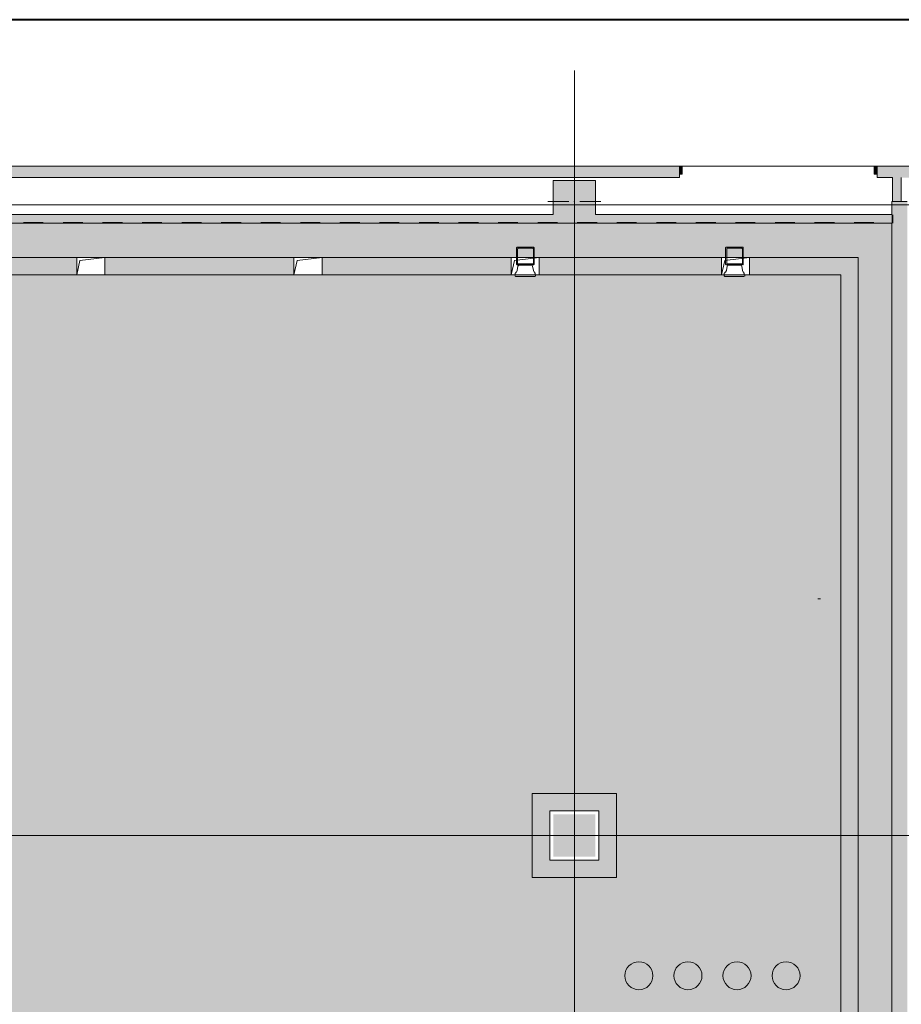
# Model space of a CAD drawing. Header units: millimetres. Extents: x 0 to 1184, y 0 to 836.
# Tile 279 of 280: x 902 to 1028, y 695 to 836. Entities that reach past the tile are written whole.
import ezdxf
from ezdxf.xclip import XClip

# ---------------------------------------------------------------- set-up
doc = ezdxf.new("R2010")
doc.units = ezdxf.units.MM
doc.header["$MEASUREMENT"] = 0
doc.header["$XCLIPFRAME"] = 0
for name, pattern in [('Wipeout_Contour', [1000, 0, -1000]), ('Штрих-Штриховая', [10.936111, 5.291667, -2.116667, 1.411111, -2.116667]), ('Штриховая', [5.644444, 2.822222, -2.822222])]:
    doc.linetypes.add(name, pattern=pattern)
for name, color, linetype in [('Интерьер - Мебель', 7, 'Continuous'), ('Конструктив - ГКЛ', 7, 'Continuous'), ('Конструктив - Колонны', 7, 'Continuous'), ('Конструктив - стены бассейнов жб нов', 7, 'Continuous'), ('Конструктив - Стены Блок 200 нов', 7, 'Continuous'), ('Конструктив - Стены наружние фасад', 7, 'Continuous'), ('Элемент Модели - Зона', 7, 'Continuous'), ('Элемент Модели - Оси', 7, 'Continuous')]:
    doc.layers.add(name, color=color, linetype=linetype)

# ---------------------------------------------------------------- blocks, each defined once
blk = doc.blocks.new('Чертеж_4_4', base_point=(-278.48, 89.56))
at = {"layer": 'Конструктив - ГКЛ', "linetype": 'Continuous', "lineweight": 0, "true_color": 0x000000}
for points in [[(1026.9, 813.46), (1026.9, 810.06), (1027.02, 810.06), (1027.02, 813.46)], [(1028.02, 810.06), (1028.02, 813.46), (1027.02, 813.46), (1027.02, 810.06)], [(1028.15, 810.06), (1028.15, 813.46), (1028.02, 813.46), (1028.02, 810.06)]]:
    blk.add_hatch(color=18, dxfattribs=at).paths.add_polyline_path(points)
at = {"layer": 'Конструктив - ГКЛ', "linetype": 'Continuous', "lineweight": 0, "true_color": 0x555555}
for points in [[(894.52, 808.06), (978.52, 808.06), (978.52, 808.19), (894.52, 808.19)], [(984.52, 808.06), (1026.82, 808.06), (1026.82, 808.19), (984.52, 808.19)], [(1027.02, 808.06), (1027.02, 808.19), (1026.82, 808.19), (1026.82, 808.06)], [(1026.77, 807.06), (621.02, 807.06), (621.02, 806.94), (1026.77, 806.94)], [(894.52, 808.06), (894.52, 807.06), (978.52, 807.06), (978.52, 808.06)], [(984.52, 808.06), (984.52, 807.06), (1026.82, 807.06), (1026.82, 808.06)], [(1027.02, 807.06), (1027.02, 808.06), (1026.82, 808.06), (1026.82, 807.06)], [(1027.02, 806.94), (1027.02, 807.06), (1026.82, 807.06), (1026.82, 806.94)]]:
    blk.add_hatch(color=251, dxfattribs=at).paths.add_polyline_path(points)
at = {"layer": 'Конструктив - Колонны', "linetype": 'Continuous', "lineweight": 0, "true_color": 0x000000}
for points in [[(978.52, 808.19), (984.52, 808.19), (984.52, 813.06), (978.52, 813.06)], [(978.52, 808.19), (978.52, 808.06), (984.52, 808.06), (984.52, 808.19)], [(978.52, 808.06), (978.52, 807.06), (984.52, 807.06), (984.52, 808.06)], [(984.52, 722.56), (978.52, 722.56), (978.52, 716.56), (984.52, 716.56)]]:
    blk.add_hatch(color=18, dxfattribs=at).paths.add_polyline_path(points)
at = {"layer": 'Конструктив - стены бассейнов жб нов', "linetype": 'Continuous', "lineweight": 0, "true_color": 0x606060}
for points in [[(883.52, 799.56), (910.52, 799.56), (910.52, 802.06), (883.52, 802.06)], [(914.52, 799.56), (941.52, 799.56), (941.52, 802.06), (914.52, 802.06)], [(972.52, 802.06), (945.52, 802.06), (945.52, 799.56), (972.52, 799.56)], [(1002.52, 802.06), (976.52, 802.06), (976.52, 799.56), (1002.52, 799.56)], [(1019.52, 802.06), (1006.52, 802.06), (1006.52, 799.56), (1019.52, 799.56)], [(1019.52, 799.56), (1022.02, 799.56), (1022.02, 802.06)], [(1022.02, 802.06), (1019.52, 802.06), (1019.52, 799.56)], [(1019.52, 799.56), (1019.52, 692.31), (1022.02, 692.31), (1022.02, 799.56)], [(975.52, 723.06), (978.02, 723.06), (975.52, 725.56)], [(975.52, 725.56), (978.02, 723.06), (978.02, 725.56)], [(985.02, 725.56), (978.02, 725.56), (978.02, 723.06), (985.02, 723.06)], [(985.02, 723.06), (987.52, 723.06), (987.52, 725.56)], [(985.02, 725.56), (985.02, 723.06), (987.52, 725.56)], [(975.52, 723.06), (975.52, 716.06), (978.02, 716.06), (978.02, 723.06)], [(987.52, 716.06), (987.52, 723.06), (985.02, 723.06), (985.02, 716.06)], [(978.02, 716.06), (975.52, 713.56), (978.02, 713.56)], [(978.02, 716.06), (975.52, 716.06), (975.52, 713.56)], [(978.02, 713.56), (985.02, 713.56), (985.02, 716.06), (978.02, 716.06)], [(985.02, 716.06), (985.02, 713.56), (987.52, 713.56)], [(987.52, 716.06), (985.02, 716.06), (987.52, 713.56)]]:
    blk.add_hatch(color=251, dxfattribs=at).paths.add_polyline_path(points)
at = {"layer": 'Конструктив - Стены Блок 200 нов', "linetype": 'Continuous', "lineweight": 0, "true_color": 0x000000}
for points in [[(1027.02, 808.19), (1027.02, 810.06), (1026.82, 810.06), (1026.82, 808.19)], [(1029.02, 718.56), (1029.02, 810.06), (1027.02, 810.06), (1027.02, 718.56)], [(1027.02, 626.56), (1027.02, 806.94), (1026.82, 806.94), (1026.82, 626.56)], [(1029.02, 716.56), (1029.02, 718.56), (1027.02, 718.56), (1027.02, 716.56)], [(1029.02, 628.56), (1029.02, 716.56), (1027.02, 716.56), (1027.02, 628.56)]]:
    blk.add_hatch(color=18, dxfattribs=at).paths.add_polyline_path(points)
at = {"layer": 'Конструктив - Стены наружние фасад', "linetype": 'Continuous', "lineweight": 0, "true_color": 0x000000}
for points in [[(655.12, 814.96), (996.52, 814.96), (996.52, 815.11), (655.12, 815.11)], [(1024.72, 814.96), (1125.77, 814.96), (1125.77, 815.11), (1024.72, 815.11)], [(655.12, 814.66), (996.52, 814.66), (996.52, 814.96), (655.12, 814.96)], [(655.12, 814.66), (655.12, 813.46), (996.52, 813.46), (996.52, 814.66)], [(1024.72, 814.66), (1125.77, 814.66), (1125.77, 814.96), (1024.72, 814.96)], [(1125.77, 814.66), (1024.72, 814.66), (1024.72, 813.46), (1125.77, 813.46)]]:
    blk.add_hatch(color=18, dxfattribs=at).paths.add_polyline_path(points)
at = {"layer": 'Конструктив - Стены наружние фасад', "linetype": 'Continuous', "lineweight": 0, "true_color": 0x7f7f7f}
for points in [[(996.52, 813.96), (996.92, 813.96), (996.92, 815.11), (996.52, 815.11)], [(1024.72, 815.11), (1024.32, 815.11), (1024.32, 813.96), (1024.72, 813.96)]]:
    blk.add_hatch(color=8, dxfattribs=at).paths.add_polyline_path(points)
at = {"layer": 'Элемент Модели - Зона', "linetype": 'Continuous', "lineweight": 0, "true_color": 0xa8d3ff}
h = blk.add_hatch(color=141, dxfattribs=at)
h.paths.add_polyline_path([(680.52, 725.56), (680.52, 631.69), (969.52, 631.69), (969.52, 676.58), (984.01, 691.06), (1026.82, 691.06), (1026.82, 807.06), (680.52, 807.06)])
h.paths.add_polyline_path([(705.52, 713.56), (705.52, 725.56), (717.52, 725.56), (717.52, 713.56)], flags=0)
h.paths.add_polyline_path([(807.52, 713.56), (795.52, 713.56), (795.52, 725.56), (807.52, 725.56)], flags=0)
h.paths.add_polyline_path([(897.52, 713.56), (885.52, 713.56), (885.52, 725.56), (897.52, 725.56)], flags=0)
h.paths.add_polyline_path([(975.52, 725.56), (987.52, 725.56), (987.52, 713.56), (975.52, 713.56)], flags=0)
at = {"layer": 'Интерьер - Мебель', "color": 7, "linetype": 'Continuous', "lineweight": 15, "flags": 128}
for points in [[(990.73, 697.54, 1), (990.73, 701.54, 1)], [(997.73, 697.54, 1), (997.73, 701.54, 1)], [(1004.73, 697.54, 1), (1004.73, 701.54, 1)], [(1011.73, 697.54, 1), (1011.73, 701.54, 1)]]:
    blk.add_lwpolyline(points, format="xyb", close=True, dxfattribs=at)
at = {"layer": 'Конструктив - ГКЛ', "color": 7, "linetype": 'Continuous', "lineweight": 15, "flags": 128}
for points in [[(1026.9, 813.46), (1026.9, 810.06)], [(1028.15, 810.06), (1028.15, 813.46)], [(1027.02, 810.06), (1026.9, 810.06)], [(1028.15, 810.06), (1028.02, 810.06)], [(978.52, 808.19), (894.52, 808.19)], [(1026.82, 808.19), (984.52, 808.19)], [(621.02, 806.94), (1026.77, 806.94)]]:
    blk.add_lwpolyline(points, dxfattribs=at)
at = {"layer": 'Конструктив - Колонны', "color": 7, "linetype": 'Continuous', "lineweight": 15}
for p, q in [((981.52, 810.86), (981.52, 813.86)), ((980.72, 810.06), (977.72, 810.06)), ((982.32, 810.06), (985.32, 810.06)), ((981.52, 809.26), (981.52, 806.26)), ((981.52, 720.36), (981.52, 723.36)), ((980.72, 719.56), (977.72, 719.56)), ((982.32, 719.56), (985.32, 719.56)), ((981.52, 718.76), (981.52, 715.76))]:
    blk.add_line(p, q, dxfattribs=at)
at = {"layer": 'Конструктив - Колонны', "color": 7, "linetype": 'Continuous', "lineweight": 15, "flags": 128}
blk.add_lwpolyline([(984.52, 808.19), (984.52, 813.06), (978.52, 813.06), (978.52, 808.19)], dxfattribs=at)
at = {"layer": 'Конструктив - Колонны', "color": 7, "linetype": 'Continuous', "lineweight": 15}
for p in [(981.52, 810.06), (981.52, 719.56)]:
    blk.add_point(p, dxfattribs=at)
at = {"layer": 'Конструктив - стены бассейнов жб нов', "color": 7, "linetype": 'Continuous', "lineweight": 15, "flags": 128}
for points in [[(910.52, 802.06), (883.52, 802.06)], [(941.52, 802.06), (914.52, 802.06)], [(972.52, 802.06), (945.52, 802.06)], [(1002.52, 802.06), (976.52, 802.06)], [(1022.02, 802.06), (1006.52, 802.06)], [(1022.02, 802.06), (1022.02, 799.56)], [(883.52, 799.56), (910.52, 799.56)], [(914.52, 799.56), (941.52, 799.56)], [(945.52, 799.56), (972.52, 799.56)], [(976.52, 799.56), (1002.52, 799.56)], [(1006.52, 799.56), (1019.52, 799.56)], [(1019.52, 799.56), (1019.52, 692.31)], [(1022.02, 692.31), (1022.02, 799.56)], [(975.52, 725.56), (975.52, 723.06)], [(987.52, 725.56), (975.52, 725.56)], [(987.52, 725.56), (987.52, 723.06)], [(975.52, 723.06), (975.52, 713.56)], [(978.02, 723.06), (985.02, 723.06)], [(978.02, 716.06), (978.02, 723.06)], [(985.02, 723.06), (985.02, 716.06)], [(987.52, 713.56), (987.52, 723.06)], [(985.02, 716.06), (978.02, 716.06)], [(975.52, 713.56), (978.02, 713.56)], [(978.02, 713.56), (985.02, 713.56)], [(987.52, 713.56), (985.02, 713.56)]]:
    blk.add_lwpolyline(points, dxfattribs=at)
at = {"layer": 'Конструктив - Стены Блок 200 нов', "color": 7, "linetype": 'Continuous', "lineweight": 15, "flags": 128}
for points in [[(1026.82, 810.06), (1027.02, 810.06)], [(1026.82, 810.06), (1026.82, 808.19)], [(1027.02, 810.06), (1029.02, 810.06)], [(1026.82, 806.94), (1026.82, 691.06)]]:
    blk.add_lwpolyline(points, dxfattribs=at)
at = {"layer": 'Конструктив - Стены наружние фасад', "color": 7, "linetype": 'Continuous', "lineweight": 15}
for p, q in [((996.52, 815.11), (996.15, 815.11)), ((996.52, 815.11), (996.15, 815.11)), ((996.52, 815.11), (996.15, 815.11)), ((996.52, 815.11), (996.52, 814.96)), ((996.92, 815.11), (996.52, 815.11)), ((996.52, 815.11), (996.52, 813.96)), ((996.52, 815.11), (996.52, 814.96)), ((996.52, 815.11), (996.52, 814.96)), ((996.92, 813.96), (996.92, 815.11)), ((996.92, 815.11), (1010.62, 815.11)), ((1024.32, 815.11), (1010.62, 815.11)), ((1024.72, 815.11), (1024.32, 815.11)), ((1024.32, 815.11), (1024.32, 813.96)), ((1024.72, 815.11), (1025.09, 815.11)), ((1024.72, 815.11), (1024.72, 814.96)), ((1024.72, 813.96), (1024.72, 815.11)), ((1024.72, 815.11), (1024.72, 814.96)), ((1024.72, 815.11), (1024.72, 814.96)), ((1024.72, 815.11), (1025.09, 815.11)), ((1024.72, 815.11), (1025.09, 815.11)), ((996.52, 814.96), (996.52, 814.66)), ((996.52, 814.96), (996.52, 814.66)), ((996.52, 814.96), (996.52, 814.66)), ((996.52, 814.66), (996.52, 813.96)), ((996.52, 814.66), (996.52, 813.96)), ((996.52, 814.66), (996.52, 813.96)), ((996.52, 813.96), (996.52, 813.46)), ((996.52, 813.96), (996.92, 813.96)), ((996.52, 813.96), (996.52, 813.46)), ((996.52, 813.96), (996.52, 813.46)), ((1024.32, 813.96), (1024.72, 813.96)), ((1024.72, 814.96), (1024.72, 814.66)), ((1024.72, 814.96), (1024.72, 814.66)), ((1024.72, 814.96), (1024.72, 814.66)), ((1024.72, 814.66), (1024.72, 813.96)), ((1024.72, 814.66), (1024.72, 813.96)), ((1024.72, 814.66), (1024.72, 813.96)), ((1024.72, 813.96), (1024.72, 813.46)), ((1024.72, 813.96), (1024.72, 813.46)), ((1024.72, 813.96), (1024.72, 813.46)), ((996.52, 813.46), (996.15, 813.46)), ((996.52, 813.46), (996.15, 813.46)), ((996.52, 813.46), (996.15, 813.46)), ((1024.72, 813.46), (1025.09, 813.46)), ((1024.72, 813.46), (1025.09, 813.46)), ((1024.72, 813.46), (1025.09, 813.46))]:
    blk.add_line(p, q, dxfattribs=at)
at = {"layer": 'Конструктив - Стены наружние фасад', "color": 7, "linetype": 'Continuous', "lineweight": 15, "flags": 128}
for points in [[(996.52, 815.11), (655.12, 815.11)], [(1125.77, 815.11), (1024.72, 815.11)], [(655.12, 813.46), (996.52, 813.46)], [(1024.72, 813.46), (1026.9, 813.46)]]:
    blk.add_lwpolyline(points, dxfattribs=at)
at = {"layer": 'Элемент Модели - Зона', "color": 7, "linetype": 'Штрих-Штриховая', "lineweight": 15}
blk.add_line((1016.66, 753.35), (1016.27, 753.35), dxfattribs=at)
at = {"layer": 'Элемент Модели - Зона', "color": 7, "linetype": 'Штриховая', "lineweight": 15, "flags": 128}
for points in [[(680.52, 725.56), (680.52, 631.69), (969.52, 631.69), (969.52, 676.58), (984.01, 691.06), (1026.82, 691.06), (1026.82, 807.06), (680.52, 807.06)], [(975.52, 725.56), (987.52, 725.56), (987.52, 713.56), (975.52, 713.56)]]:
    blk.add_lwpolyline(points, close=True, dxfattribs=at)
at = {"layer": 'Элемент Модели - Зона', "color": 7, "linetype": 'Continuous', "lineweight": 15, "flags": 128}
for points in [[(973.35, 803.53, 0.413739), (973.27, 803.45)], [(973.5, 803.37, 0.413739), (973.43, 803.29)], [(973.5, 803.37, 0.413739), (973.43, 803.29)], [(975.67, 803.29, 0.413739), (975.59, 803.37)], [(975.67, 803.29, 0.413739), (975.59, 803.37)], [(975.77, 803.45, 0.413739), (975.7, 803.53)], [(1003.19, 803.53, 0.413739), (1003.11, 803.45)], [(1003.35, 803.37, 0.413739), (1003.27, 803.29)], [(1003.35, 803.37, 0.413739), (1003.27, 803.29)], [(1005.51, 803.29, 0.413739), (1005.43, 803.37)], [(1005.51, 803.29, 0.413739), (1005.43, 803.37)], [(1005.62, 803.45, 0.413739), (1005.54, 803.53)]]:
    blk.add_lwpolyline(points, format="xyb", dxfattribs=at)
for points in [[(975.7, 803.53), (973.35, 803.53)], [(973.43, 803.27), (973.43, 803.22)], [(973.43, 803.22), (973.43, 803.11)], [(973.43, 803.11), (973.43, 803.06)], [(973.43, 803.06), (973.43, 802.96)], [(973.43, 802.96), (973.43, 802.85)], [(975.56, 803.37), (973.48, 803.37)], [(974.73, 803.53), (974.26, 803.53)], [(1005.54, 803.53), (1003.19, 803.53)], [(1003.27, 803.27), (1003.27, 803.22)], [(1003.27, 803.22), (1003.27, 803.11)], [(1003.27, 803.11), (1003.27, 803.06)], [(1003.27, 803.06), (1003.27, 802.96)], [(1003.27, 802.96), (1003.27, 802.85)], [(1005.41, 803.37), (1003.32, 803.37)], [(1004.57, 803.53), (1004.1, 803.53)]]:
    blk.add_lwpolyline(points, dxfattribs=at)
at = {"layer": 'Элемент Модели - Оси', "color": 7, "linetype": 'Continuous', "lineweight": 15}
for p, q in [((981.52, 828.73), (981.52, 166.93)), ((57.32, 809.56), (1181.05, 809.56)), ((57.32, 719.56), (1181.05, 719.56))]:
    blk.add_line(p, q, dxfattribs=at)
at = {"color": 254, "linetype": 'Wipeout_Contour', "lineweight": 0, "ltscale": 4856.335519}
blk.add_wipeout([(914.52, 802.06), (910.52, 802.06), (910.52, 799.56), (914.52, 799.56)], dxfattribs=at).dxf.layer = 'Элемент Модели - Зона'
at = {"color": 254, "linetype": 'Wipeout_Contour', "lineweight": 0, "ltscale": 4950.211244}
blk.add_wipeout([(945.52, 802.06), (941.52, 802.06), (941.52, 799.56), (945.52, 799.56)], dxfattribs=at).dxf.layer = 'Элемент Модели - Зона'
at = {"color": 254, "linetype": 'Wipeout_Contour', "lineweight": 0, "ltscale": 5045.388003}
blk.add_wipeout([(976.52, 802.06), (972.52, 802.06), (972.52, 799.56), (976.52, 799.56)], dxfattribs=at).dxf.layer = 'Элемент Модели - Зона'
at = {"color": 254, "linetype": 'Wipeout_Contour', "lineweight": 0, "ltscale": 5138.665217}
blk.add_wipeout([(1006.52, 802.06), (1002.52, 802.06), (1002.52, 799.56), (1006.52, 799.56)], dxfattribs=at).dxf.layer = 'Элемент Модели - Зона'
at = {"layer": 'Элемент Модели - Зона', "color": 7, "linetype": 'Continuous', "lineweight": 15}
for p, q in [((910.52, 799.56), (910.97, 801.62)), ((910.97, 801.62), (914.52, 802.06)), ((941.52, 799.56), (941.97, 801.62)), ((941.97, 801.62), (945.52, 802.06)), ((972.52, 799.56), (972.97, 801.62)), ((972.97, 801.62), (976.52, 802.06)), ((1002.52, 799.56), (1002.97, 801.62)), ((1002.97, 801.62), (1006.52, 802.06))]:
    blk.add_line(p, q, dxfattribs=at)
at = {"layer": 'Элемент Модели - Зона', "color": 7, "linetype": 'Continuous', "lineweight": 15, "flags": 128}
for points in [[(973.27, 803.42), (973.27, 801.08)], [(973.43, 803.27), (973.43, 801.18)], [(973.43, 801.18), (973.43, 803.27)], [(973.43, 802.85), (973.43, 802.75)], [(973.43, 802.75), (973.43, 802.64)], [(973.43, 802.64), (973.43, 802.43)], [(975.67, 801.18), (975.67, 803.27)], [(975.77, 803.42), (975.77, 801.08)], [(1003.11, 803.42), (1003.11, 801.08)], [(1003.27, 803.27), (1003.27, 801.18)], [(1003.27, 801.18), (1003.27, 803.27)], [(1003.27, 802.85), (1003.27, 802.75)], [(1003.27, 802.75), (1003.27, 802.64)], [(1003.27, 802.64), (1003.27, 802.43)], [(1005.51, 801.18), (1005.51, 803.27)], [(1005.62, 803.42), (1005.62, 801.08)], [(914.52, 802.06), (910.52, 802.06)], [(910.52, 802.06), (910.52, 799.56)], [(914.52, 799.56), (914.52, 802.06)], [(945.52, 802.06), (941.52, 802.06)], [(941.52, 802.06), (941.52, 799.56)], [(945.52, 799.56), (945.52, 802.06)], [(976.52, 802.06), (972.52, 802.06)], [(972.52, 802.06), (972.52, 799.56)], [(973.43, 802.43), (973.43, 802.02)], [(973.43, 802.02), (973.43, 801.86)], [(973.43, 801.86), (973.43, 801.7)], [(973.43, 801.7), (973.43, 801.6)], [(973.43, 801.6), (973.43, 801.49)], [(973.43, 801.49), (973.43, 801.44)], [(973.43, 801.44), (973.43, 801.34)], [(973.43, 801.34), (973.43, 801.29)], [(973.43, 801.29), (973.43, 801.18)], [(973.48, 801.13), (975.56, 801.13)], [(975.56, 801.13), (973.48, 801.13)], [(974.36, 801.08), (974.36, 801.02)], [(974.36, 801.08), (974.42, 801.08), (974.36, 801.08), (974.36, 801.02)], [(974.42, 801.02), (974.42, 801.08), (974.47, 801.08)], [(974.57, 801.08), (974.47, 801.08), (974.42, 801.08)], [(974.57, 801.08), (974.47, 801.08), (974.47, 801.02)], [(974.63, 801.02), (974.63, 801.08), (974.57, 801.08)], [(974.63, 801.08), (974.57, 801.08)], [(974.68, 801.08), (974.63, 801.08)], [(974.68, 801.02), (974.68, 801.08)], [(976.52, 799.56), (976.52, 802.06)], [(1006.52, 802.06), (1002.52, 802.06)], [(1002.52, 802.06), (1002.52, 799.56)], [(1003.27, 802.43), (1003.27, 802.02)], [(1003.27, 802.02), (1003.27, 801.86)], [(1003.27, 801.86), (1003.27, 801.7)], [(1003.27, 801.7), (1003.27, 801.6)], [(1003.27, 801.6), (1003.27, 801.49)], [(1003.27, 801.49), (1003.27, 801.44)], [(1003.27, 801.44), (1003.27, 801.34)], [(1003.27, 801.34), (1003.27, 801.29)], [(1003.27, 801.29), (1003.27, 801.18)], [(1003.32, 801.13), (1005.41, 801.13)], [(1005.41, 801.13), (1003.32, 801.13)], [(1004.21, 801.08), (1004.21, 801.02)], [(1004.21, 801.08), (1004.26, 801.08), (1004.21, 801.08), (1004.21, 801.02)], [(1004.26, 801.02), (1004.26, 801.08), (1004.31, 801.08)], [(1004.42, 801.08), (1004.31, 801.08), (1004.26, 801.08)], [(1004.42, 801.08), (1004.31, 801.08), (1004.31, 801.02)], [(1004.47, 801.02), (1004.47, 801.08), (1004.42, 801.08)], [(1004.47, 801.08), (1004.42, 801.08)], [(1004.52, 801.08), (1004.47, 801.08)], [(1004.52, 801.02), (1004.52, 801.08)], [(1006.52, 799.56), (1006.52, 802.06)], [(973.06, 799.82), (973.11, 799.82)], [(973.06, 799.62), (973.06, 799.82)], [(973.16, 799.82), (973.16, 799.98)], [(973.16, 799.98), (973.16, 799.82)], [(973.22, 799.98), (973.16, 799.98)], [(973.27, 799.98), (973.16, 799.98)], [(973.27, 799.98), (973.22, 799.98)], [(973.37, 800.19), (973.27, 799.98)], [(975.67, 801.02), (973.32, 801.02)], [(973.48, 800.82), (973.37, 800.19)], [(973.69, 800.97), (973.63, 800.97)], [(973.9, 800.97), (973.69, 800.97)], [(973.69, 800.97), (973.74, 800.97)], [(974.16, 800.97), (974.1, 800.97), (973.9, 800.97)], [(974.31, 800.97), (974.16, 800.97)], [(974.36, 800.97), (974.31, 800.97)], [(974.36, 801.02), (974.36, 800.97)], [(974.68, 801.02), (974.36, 801.02), (974.68, 801.02), (974.36, 801.02)], [(974.36, 800.97), (974.68, 800.97)], [(974.68, 800.97), (974.36, 800.97)], [(974.68, 800.97), (974.68, 801.02)], [(974.73, 800.97), (974.68, 800.97)], [(974.83, 800.97), (974.73, 800.97)], [(975.38, 800.97), (974.83, 800.97)], [(975.36, 800.97), (975.3, 800.97)], [(975.67, 800.19), (975.56, 800.82)], [(975.77, 799.98), (975.67, 800.19)], [(975.83, 799.98), (975.77, 799.98)], [(975.88, 799.98), (975.77, 799.98)], [(975.88, 799.82), (975.88, 799.98)], [(975.88, 799.77), (975.88, 799.82)], [(975.93, 799.62), (975.93, 799.82)], [(975.93, 799.82), (975.93, 799.62)], [(1002.9, 799.82), (1002.96, 799.82)], [(1002.9, 799.62), (1002.9, 799.82)], [(1003.01, 799.82), (1003.01, 799.98)], [(1003.01, 799.98), (1003.01, 799.82)], [(1003.06, 799.98), (1003.01, 799.98)], [(1003.11, 799.98), (1003.01, 799.98)], [(1003.11, 799.98), (1003.06, 799.98)], [(1003.22, 800.19), (1003.11, 799.98)], [(1005.51, 801.02), (1003.16, 801.02)], [(1003.32, 800.82), (1003.22, 800.19)], [(1003.53, 800.97), (1003.48, 800.97)], [(1003.74, 800.97), (1003.53, 800.97)], [(1003.53, 800.97), (1003.58, 800.97)], [(1004, 800.97), (1003.95, 800.97), (1003.74, 800.97)], [(1004.16, 800.97), (1004, 800.97)], [(1004.21, 800.97), (1004.16, 800.97)], [(1004.21, 801.02), (1004.21, 800.97)], [(1004.52, 801.02), (1004.21, 801.02), (1004.52, 801.02), (1004.21, 801.02)], [(1004.21, 800.97), (1004.52, 800.97)], [(1004.52, 800.97), (1004.21, 800.97)], [(1004.52, 800.97), (1004.52, 801.02)], [(1004.57, 800.97), (1004.52, 800.97)], [(1004.68, 800.97), (1004.57, 800.97)], [(1005.22, 800.97), (1004.68, 800.97)], [(1005.2, 800.97), (1005.15, 800.97)], [(1005.51, 800.19), (1005.41, 800.82)], [(1005.62, 799.98), (1005.51, 800.19)], [(1005.67, 799.98), (1005.62, 799.98)], [(1005.72, 799.98), (1005.62, 799.98)], [(1005.72, 799.82), (1005.72, 799.98)], [(1005.72, 799.77), (1005.72, 799.82)], [(1005.77, 799.62), (1005.77, 799.82)], [(1005.77, 799.82), (1005.77, 799.62)], [(910.52, 799.56), (914.52, 799.56)], [(941.52, 799.56), (945.52, 799.56)], [(972.52, 799.56), (976.52, 799.56)], [(973.01, 799.56), (973.06, 799.56)], [(973.06, 799.41), (973.01, 799.56)], [(973.06, 799.56), (973.06, 799.62)], [(973.11, 799.36), (973.11, 799.41)], [(974.47, 799.36), (973.11, 799.36)], [(973.53, 799.36), (973.48, 799.36)], [(973.58, 799.36), (973.53, 799.36)], [(973.58, 799.36), (973.53, 799.36)], [(973.63, 799.36), (973.58, 799.36)], [(973.69, 799.36), (973.63, 799.36)], [(973.74, 799.36), (973.69, 799.36)], [(973.74, 799.36), (973.69, 799.36)], [(973.69, 799.36), (973.74, 799.36)], [(974, 799.36), (973.95, 799.36)], [(974.05, 799.36), (974, 799.36)], [(975.88, 799.36), (974.52, 799.36)], [(975.2, 799.36), (975.15, 799.36)], [(975.41, 799.36), (975.36, 799.36)], [(975.46, 799.36), (975.41, 799.36)], [(975.51, 799.36), (975.46, 799.36)], [(975.56, 799.36), (975.51, 799.36)], [(975.93, 799.36), (975.88, 799.36)], [(975.93, 799.56), (975.93, 799.62)], [(975.93, 799.56), (975.93, 799.62)], [(975.93, 799.56), (975.98, 799.56)], [(975.98, 799.56), (975.98, 799.41)], [(1002.52, 799.56), (1006.52, 799.56)], [(1002.85, 799.56), (1002.9, 799.56)], [(1002.9, 799.41), (1002.85, 799.56)], [(1002.9, 799.56), (1002.9, 799.62)], [(1002.96, 799.36), (1002.96, 799.41)], [(1004.31, 799.36), (1002.96, 799.36)], [(1003.37, 799.36), (1003.32, 799.36)], [(1003.43, 799.36), (1003.37, 799.36)], [(1003.43, 799.36), (1003.37, 799.36)], [(1003.48, 799.36), (1003.43, 799.36)], [(1003.53, 799.36), (1003.48, 799.36)], [(1003.58, 799.36), (1003.53, 799.36)], [(1003.58, 799.36), (1003.53, 799.36)], [(1003.53, 799.36), (1003.58, 799.36)], [(1003.84, 799.36), (1003.79, 799.36)], [(1003.9, 799.36), (1003.84, 799.36)], [(1005.72, 799.36), (1004.36, 799.36)], [(1005.04, 799.36), (1004.99, 799.36)], [(1005.25, 799.36), (1005.2, 799.36)], [(1005.3, 799.36), (1005.25, 799.36)], [(1005.36, 799.36), (1005.3, 799.36)], [(1005.41, 799.36), (1005.36, 799.36)], [(1005.77, 799.36), (1005.72, 799.36)], [(1005.77, 799.56), (1005.77, 799.62)], [(1005.77, 799.56), (1005.77, 799.62)], [(1005.77, 799.56), (1005.83, 799.56)], [(1005.83, 799.56), (1005.83, 799.41)]]:
    blk.add_lwpolyline(points, dxfattribs=at)
for points in [[(973.27, 801.1, 0.413739), (973.35, 801.02)], [(973.43, 801.21, 0.413739), (973.5, 801.13)], [(973.43, 801.21, 0.413739), (973.5, 801.13)], [(975.59, 801.13, 0.413739), (975.67, 801.21)], [(975.59, 801.13, 0.413739), (975.67, 801.21)], [(975.7, 801.02, 0.413739), (975.77, 801.1)], [(1003.11, 801.1, 0.413739), (1003.19, 801.02)], [(1003.27, 801.21, 0.413739), (1003.35, 801.13)], [(1003.27, 801.21, 0.413739), (1003.35, 801.13)], [(1005.43, 801.13, 0.413739), (1005.51, 801.21)], [(1005.43, 801.13, 0.413739), (1005.51, 801.21)], [(1005.54, 801.02, 0.413739), (1005.62, 801.1)], [(973.66, 800.97, 0.371412), (973.48, 800.82)], [(973.64, 800.97, 0.114808), (973.57, 800.95)], [(975.56, 800.82, 0.371412), (975.38, 800.97)], [(975.48, 800.95, 0.115319), (975.4, 800.97)], [(1003.5, 800.97, 0.371412), (1003.32, 800.82)], [(1003.49, 800.97, 0.114808), (1003.41, 800.95)], [(1005.41, 800.82, 0.371412), (1005.23, 800.97)], [(1005.32, 800.95, 0.115319), (1005.24, 800.97)], [(973.06, 799.43), (973.07, 799.42), (973.08, 799.41, 0.079511), (973.14, 799.41)], [(1002.9, 799.43), (1002.91, 799.42), (1002.93, 799.41, 0.079511), (1002.98, 799.41)]]:
    blk.add_lwpolyline(points, format="xyb", dxfattribs=at)
for points in [[(974.57, 801.02), (974.57, 801.08)], [(1004.42, 801.02), (1004.42, 801.08)]]:
    blk.add_lwpolyline(points, close=True, dxfattribs=at)

msp = doc.modelspace()

# ---------------------------------------------------------------- linework, layer by layer
at = {"color": 7, "linetype": 'Continuous', "lineweight": 40}
msp.add_line((1184, 836), (20, 836), dxfattribs=at)

# ---------------------------------------------------------------- block references
at = {"color": 161, "linetype": 'Continuous', "lineweight": 40, "true_color": 0x83aefe}
ref = msp.add_blockref('Чертеж_4_4', (-278.48, 89.56), dxfattribs=at)
XClip(ref).set_block_clipping_path([(57.3201676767, 166.9277917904), (1181.0522393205, 828.727105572)])

doc.saveas('drawing.dxf')
